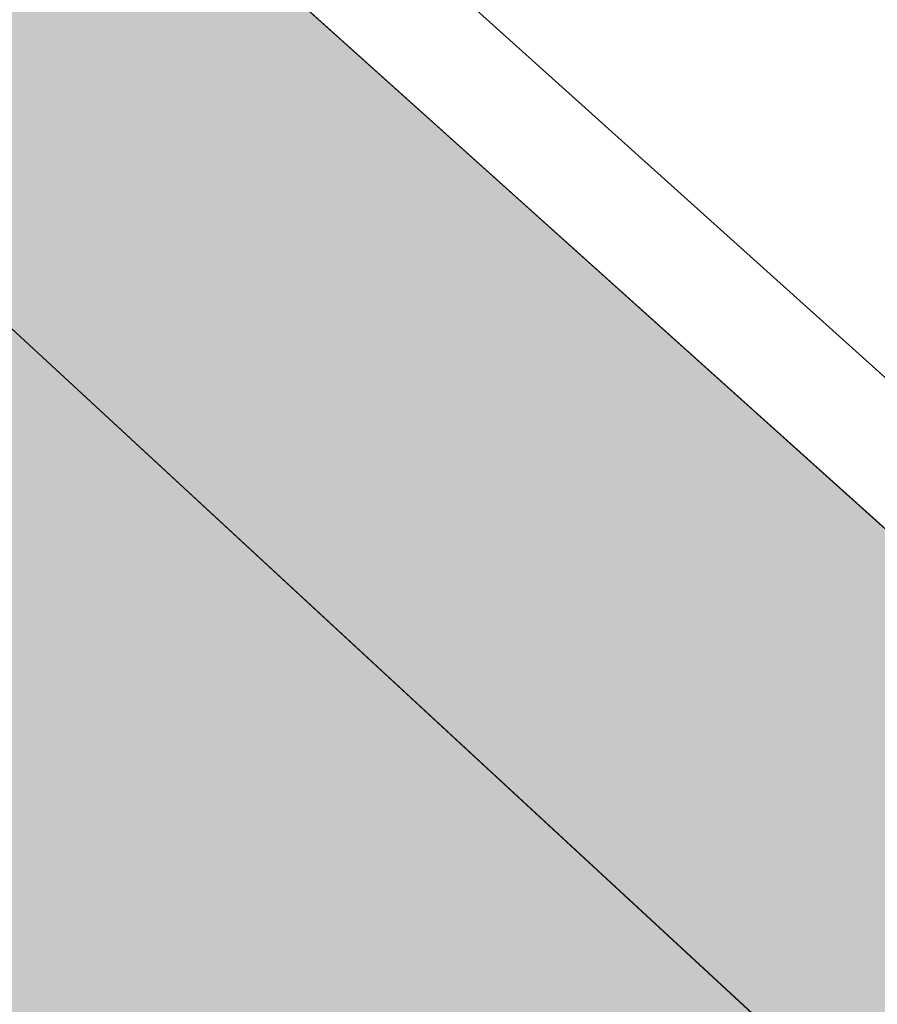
# Model space of a CAD drawing. Header units: metres. Extents: x 163543 to 168130, y 402678 to 405437.
# Tile 922 of 1056: x 165509.258 to 165509.867, y 403952.916 to 403953.616. Entities that reach past the tile are written whole.
import ezdxf

# ---------------------------------------------------------------- set-up
doc = ezdxf.new("R2010")
doc.units = ezdxf.units.M
doc.linetypes.add('X-CA190022.004-UO-DWM_Snelfietsroute$0$VH-OPSLUITBAND_80X200', pattern=[14, 8, -2, 2, -2])
doc.linetypes.add('X-CA190022.004-UO-DWM_Snelfietsroute$0$VH-TROTTOIRBAND_130-150', pattern=[15, 5, -2, 2, -2, 2, -2])
for name, color, linetype, lineweight in [('X-CA190022.004-UO-ARC_Arcering$0$N-WE-VH-VERHARDING_BETONSTRAATSTEEN-A-200', 252, 'Continuous', 18), ('X-CA190022.004-UO-BGT_Ondergrond$0$GE_315_WGDRijbaanLokalewegverkeersdrempel_GEM', 253, 'Continuous', 9), ('X-CA190022.004-UO-BGT_Ondergrond$0$GE_317_WGDVoetpad_Vlak_GEM', 253, 'Continuous', 9), ('X-CA190022.004-UO-DWM_Snelfietsroute$0$N-WE-VH-KANTOPSLUITING_ACHTERKANTBAND-G', 7, 'Continuous', 9), ('X-CA190022.004-UO-DWM_Snelfietsroute$0$N-WE-VH-KANTOPSLUITING_OPSLUITBAND_80X200-G', 150, 'X-CA190022.004-UO-DWM_Snelfietsroute$0$VH-OPSLUITBAND_80X200', 35), ('X-CA190022.004-UO-DWM_Snelfietsroute$0$N-WE-VH-KANTOPSLUITING_TROTTOIRBAND_130 150-G', 124, 'X-CA190022.004-UO-DWM_Snelfietsroute$0$VH-TROTTOIRBAND_130-150', 35), ('X-CA190022.004-UO-KAD_Percelen$0$B-WE-KG-GRENS_PERCEEL-GV', 150, 'Continuous', 9)]:
    doc.layers.add(name, color=color, linetype=linetype, lineweight=lineweight)
doc.layers.add('X-CA190022.004-UO-ARC_Arcering$0$N-WE-VH-VERHARDING_TEGEL-A-200 60MM TEGEL', color=252, linetype='Continuous', lineweight=18, transparency=0.5)

msp = doc.modelspace()

# ---------------------------------------------------------------- hatches: boundary and pattern name
at = {"layer": 'X-CA190022.004-UO-ARC_Arcering$0$N-WE-VH-VERHARDING_BETONSTRAATSTEEN-A-200'}
h = msp.add_hatch(dxfattribs=at)
h.set_pattern_fill('AVH-BSS_KEIFORMAAT_KEPER', color=256, scale=2, angle=292, pattern_type=2)
h.set_pattern_definition([(292, (0, 0), (0.27337599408, -0.11604122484), [0.63, -0.21]), (202, (0.38942, 0.15733), (0.27337599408, -0.11604122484), [0.63, -0.21])])
h.paths.add_polyline_path([(165512.96651, 403948.74045, 0.01887), (165510.89072, 403950.3731), (165509.55772, 403951.34242, -0.024626), (165506.87411, 403953.50356), (165502.20739, 403948.24531, -0.024924), (165504.70373, 403945.81037), (165505.76673, 403944.66476, 0.019423), (165507.69153, 403942.74555), (165509.66881, 403944.99464, -1), (165510.99193, 403946.49442)])
at = {"layer": 'X-CA190022.004-UO-ARC_Arcering$0$N-WE-VH-VERHARDING_TEGEL-A-200 60MM TEGEL', "ltscale": 0.5}
h = msp.add_hatch(color=256, dxfattribs=at)
h.dxf.hatch_style = 1
h.paths.add_polyline_path([(165512.564, 403950.833), (165508.08224, 403954.86482), (165506.97368, 403953.61574, 0.024628), (165509.64594, 403951.46373), (165510.97893, 403950.49442, -0.023547), (165513.56049, 403948.42463), (165513.63503, 403948.35887), (165514.38797, 403947.69464), (165514.41918, 403947.73376), (165515.12006, 403947.11544, 0.222875), (165517.40266, 403946.44839)])

# ---------------------------------------------------------------- linework, layer by layer
at = {"layer": 'X-CA190022.004-UO-BGT_Ondergrond$0$GE_315_WGDRijbaanLokalewegverkeersdrempel_GEM', "flags": 128}
msp.add_lwpolyline([(165513.795, 403959.063), (165513.943, 403959.018), (165512.167, 403955.055), (165512.564, 403950.833), (165503.689, 403958.817), (165506.909, 403959.217), (165509.807, 403962.59), (165509.906, 403962.489), (165513.795, 403959.063)], dxfattribs=at)
at = {"layer": 'X-CA190022.004-UO-BGT_Ondergrond$0$GE_317_WGDVoetpad_Vlak_GEM', "flags": 128}
msp.add_lwpolyline([(165485.796, 403974.645), (165498.114, 403963.684), (165503.689, 403958.817), (165512.564, 403950.833), (165517.53, 403946.333)], dxfattribs=at)
at = {"layer": 'X-CA190022.004-UO-DWM_Snelfietsroute$0$N-WE-VH-KANTOPSLUITING_ACHTERKANTBAND-G', "ltscale": 0.2, "flags": 128}
msp.add_lwpolyline([(165517.5026, 403946.46579), (165512.61761, 403950.89238), (165508.13575, 403954.92429)], dxfattribs=at)
msp.add_lwpolyline([(165506.97383, 403953.61561, 0.024626), (165509.64594, 403951.46373), (165510.97893, 403950.49442, -0.023547), (165513.56049, 403948.42463), (165513.63503, 403948.35887)], format="xyb", dxfattribs=at)
at = {"layer": 'X-CA190022.004-UO-DWM_Snelfietsroute$0$N-WE-VH-KANTOPSLUITING_OPSLUITBAND_80X200-G', "ltscale": 0.2, "flags": 128}
msp.add_lwpolyline([(165517.40266, 403946.44839), (165512.564, 403950.833), (165508.08224, 403954.86482)], dxfattribs=at)
at = {"layer": 'X-CA190022.004-UO-DWM_Snelfietsroute$0$N-WE-VH-KANTOPSLUITING_TROTTOIRBAND_130 150-G', "ltscale": 0.2, "flags": 128}
msp.add_lwpolyline([(165506.87411, 403953.50356, 0.024626), (165509.55772, 403951.34242), (165510.89072, 403950.3731, -0.023547), (165513.46125, 403948.31215), (165513.53579, 403948.24639)], format="xyb", dxfattribs=at)
at = {"layer": 'X-CA190022.004-UO-KAD_Percelen$0$B-WE-KG-GRENS_PERCEEL-GV', "flags": 128}
for points in [[(165523.606, 403940.115), (165516.49, 403946.7), (165508.07, 403954.49), (165478.67, 403980.52), (165474.61, 403984.58), (165470.55, 403988.64), (165461.44, 403999.01), (165459.3, 404001.44), (165458.55, 404002.86), (165453.69, 404012.13), (165455.57, 404015.48), (165434.7, 404063.86)], [(165641.99, 404044.65), (165623.44, 404035.76), (165623.39, 404035.67), (165586.71, 404017.97), (165584.89, 404017.13), (165562.25, 404006.65), (165555.23, 404003.44), (165540.98, 403995.15), (165524.45, 403985.52), (165518.3, 403973.85), (165508.07, 403954.49), (165516.49, 403946.7), (165517, 403947.26), (165536.1, 403968.17), (165569.64, 403990.51), (165675.73, 404041.52)]]:
    msp.add_lwpolyline(points, dxfattribs=at)

doc.saveas('drawing.dxf')
